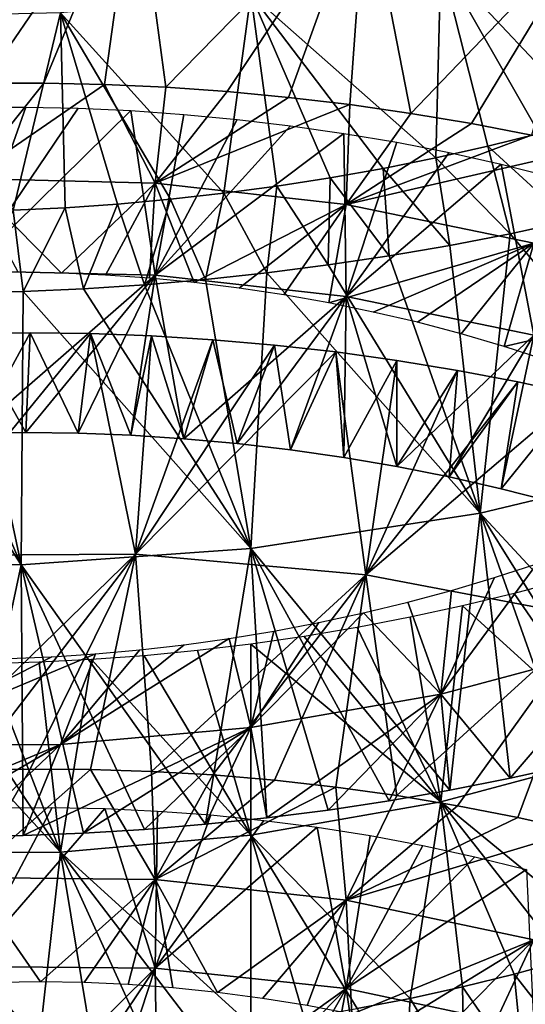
# Model space of a CAD drawing. Header units: millimetres. Extents: x -161 to 161, y -94 to 1149.
# Tile 805 of 1056: x 43.17 to 46.09, y 409.78 to 415.46. Entities that reach past the tile are written whole.
import ezdxf

# ---------------------------------------------------------------- set-up
doc = ezdxf.new("R2010")
doc.units = ezdxf.units.MM
doc.header["$LTSCALE"] = 81.481481
for name, color, linetype in [('68', 7, 'CONTINUOUS'), ('69', 7, 'CONTINUOUS'), ('70', 7, 'CONTINUOUS'), ('81', 7, 'CONTINUOUS')]:
    doc.layers.add(name, color=color, linetype=linetype)

msp = doc.modelspace()

# ---------------------------------------------------------------- linework, layer by layer
at = {"layer": '68', "color": 7, "linetype": 'CONTINUOUS', "true_color": 0xaaaaaa}
for points in [[(43.3061, 415.0978, -15.4978), (43.6565, 415.0896, -15.5607), (42.866, 414.5455, -14.2826), (43.3061, 415.0978, -15.4978)], [(42.9589, 415.0977, -15.4194), (43.3061, 415.0978, -15.4978), (42.866, 414.5455, -14.2826), (42.9589, 415.0977, -15.4194)], [(42.866, 414.5455, -14.2826), (43.6565, 415.0896, -15.5607), (43.9488, 414.5194, -14.533), (42.866, 414.5455, -14.2826)], [(43.6565, 415.0896, -15.5607), (44.0093, 415.0732, -15.608), (43.9488, 414.5194, -14.533), (43.6565, 415.0896, -15.5607)], [(44.0093, 415.0732, -15.608), (44.3635, 415.0483, -15.6395), (43.9488, 414.5194, -14.533), (44.0093, 415.0732, -15.608)], [(44.3635, 415.0483, -15.6395), (44.7182, 415.0149, -15.655), (43.9488, 414.5194, -14.533), (44.3635, 415.0483, -15.6395)], [(44.7182, 415.0149, -15.655), (45.0722, 414.9729, -15.6546), (43.9488, 414.5194, -14.533), (44.7182, 415.0149, -15.655)], [(43.9488, 414.5194, -14.533), (45.0722, 414.9729, -15.6546), (45.0513, 414.3955, -14.5994), (43.9488, 414.5194, -14.533)], [(45.0722, 414.9729, -15.6546), (45.4246, 414.9225, -15.6385), (45.0513, 414.3955, -14.5994), (45.0722, 414.9729, -15.6546)], [(45.4246, 414.9225, -15.6385), (45.7744, 414.8637, -15.6068), (45.0513, 414.3955, -14.5994), (45.4246, 414.9225, -15.6385)], [(45.7744, 414.8637, -15.6068), (46.121, 414.7965, -15.5597), (45.0513, 414.3955, -14.5994), (45.7744, 414.8637, -15.6068)], [(46.121, 414.7965, -15.5597), (46.4635, 414.7211, -15.4975), (45.0513, 414.3955, -14.5994), (46.121, 414.7965, -15.5597)], [(45.0513, 414.3955, -14.5994), (46.4635, 414.7211, -15.4975), (46.134, 414.1726, -14.4823), (45.0513, 414.3955, -14.5994)], [(42.866, 414.5455, -14.2826), (43.9488, 414.5194, -14.533), (43.4071, 414.0001, -13.3304), (42.866, 414.5455, -14.2826)], [(43.1567, 414.0053, -13.2498), (42.866, 414.5455, -14.2826), (43.4071, 414.0001, -13.3304), (43.1567, 414.0053, -13.2498)], [(43.4071, 414.0001, -13.3304), (43.9488, 414.5194, -14.533), (43.6605, 413.9883, -13.3983), (43.4071, 414.0001, -13.3304)], [(43.6605, 413.9883, -13.3983), (43.9488, 414.5194, -14.533), (43.9162, 413.97, -13.4536), (43.6605, 413.9883, -13.3983)], [(43.9162, 413.97, -13.4536), (43.9488, 414.5194, -14.533), (44.1737, 413.9449, -13.4962), (43.9162, 413.97, -13.4536)], [(43.9488, 414.5194, -14.533), (45.0513, 414.3955, -14.5994), (44.1737, 413.9449, -13.4962), (43.9488, 414.5194, -14.533)], [(44.1737, 413.9449, -13.4962), (45.0513, 414.3955, -14.5994), (44.4322, 413.9129, -13.526), (44.1737, 413.9449, -13.4962)], [(44.4322, 413.9129, -13.526), (45.0513, 414.3955, -14.5994), (44.6913, 413.874, -13.5428), (44.4322, 413.9129, -13.526)], [(44.6913, 413.874, -13.5428), (45.0513, 414.3955, -14.5994), (44.9499, 413.8282, -13.5468), (44.6913, 413.874, -13.5428)], [(45.0513, 414.3955, -14.5994), (46.134, 414.1726, -14.4823), (44.9499, 413.8282, -13.5468), (45.0513, 414.3955, -14.5994)], [(44.9499, 413.8282, -13.5468), (46.134, 414.1726, -14.4823), (45.2071, 413.7754, -13.538), (44.9499, 413.8282, -13.5468)], [(45.2071, 413.7754, -13.538), (46.134, 414.1726, -14.4823), (45.4622, 413.7158, -13.5165), (45.2071, 413.7754, -13.538)], [(45.4622, 413.7158, -13.5165), (46.134, 414.1726, -14.4823), (45.7142, 413.6494, -13.4826), (45.4622, 413.7158, -13.5165)], [(45.7142, 413.6494, -13.4826), (46.134, 414.1726, -14.4823), (45.9624, 413.5763, -13.4364), (45.7142, 413.6494, -13.4826)], [(46.134, 414.1726, -14.4823), (47.1576, 413.8535, -14.189), (45.9624, 413.5763, -13.4364), (46.134, 414.1726, -14.4823)], [(45.9624, 413.5763, -13.4364), (47.1576, 413.8535, -14.189), (46.206, 413.4965, -13.378), (45.9624, 413.5763, -13.4364)], [(46.6556, 411.8512, -3.3639), (45.5976, 411.5688, -3.1571), (46.1508, 412.3219, -4.3482), (46.6556, 411.8512, -3.3639)], [(46.1508, 412.3219, -4.3482), (45.5976, 411.5688, -3.1571), (45.907, 412.2417, -4.292), (46.1508, 412.3219, -4.3482)], [(45.907, 412.2417, -4.292), (45.5976, 411.5688, -3.1571), (45.6586, 412.1675, -4.2482), (45.907, 412.2417, -4.292)], [(45.6586, 412.1675, -4.2482), (45.5976, 411.5688, -3.1571), (45.4061, 412.0994, -4.217), (45.6586, 412.1675, -4.2482)], [(45.4061, 412.0994, -4.217), (45.5976, 411.5688, -3.1571), (45.1505, 412.0374, -4.1986), (45.4061, 412.0994, -4.217)], [(45.5976, 411.5688, -3.1571), (44.5, 411.3766, -3.1349), (45.1505, 412.0374, -4.1986), (45.5976, 411.5688, -3.1571)], [(45.1505, 412.0374, -4.1986), (44.5, 411.3766, -3.1349), (44.8927, 411.9817, -4.1932), (45.1505, 412.0374, -4.1986)], [(44.8927, 411.9817, -4.1932), (44.5, 411.3766, -3.1349), (44.6337, 411.9326, -4.2008), (44.8927, 411.9817, -4.1932)], [(44.6337, 411.9326, -4.2008), (44.5, 411.3766, -3.1349), (44.3746, 411.89, -4.2217), (44.6337, 411.9326, -4.2008)], [(44.5, 411.3766, -3.1349), (43.4024, 411.278, -3.3014), (44.3746, 411.89, -4.2217), (44.5, 411.3766, -3.1349)], [(44.3746, 411.89, -4.2217), (43.4024, 411.278, -3.3014), (44.1161, 411.854, -4.2557), (44.3746, 411.89, -4.2217)], [(44.1161, 411.854, -4.2557), (43.4024, 411.278, -3.3014), (43.8589, 411.8245, -4.3027), (44.1161, 411.854, -4.2557)], [(43.4024, 411.278, -3.3014), (42.3443, 411.2717, -3.6514), (43.6037, 411.8015, -4.3626), (43.4024, 411.278, -3.3014)], [(43.6037, 411.8015, -4.3626), (42.3443, 411.2717, -3.6514), (43.3509, 411.7848, -4.4353), (43.6037, 411.8015, -4.3626)], [(43.8589, 411.8245, -4.3027), (43.4024, 411.278, -3.3014), (43.6037, 411.8015, -4.3626), (43.8589, 411.8245, -4.3027)], [(46.6556, 411.8512, -3.3639), (45.9976, 411.0825, -2.1229), (45.5976, 411.5688, -3.1571), (46.6556, 411.8512, -3.3639)], [(46.341, 411.1589, -2.1792), (45.9976, 411.0825, -2.1229), (46.6556, 411.8512, -3.3639), (46.341, 411.1589, -2.1792)], [(43.3509, 411.7848, -4.4353), (42.3443, 411.2717, -3.6514), (43.1015, 411.7745, -4.5207), (43.3509, 411.7848, -4.4353)], [(45.5976, 411.5688, -3.1571), (44.5932, 410.854, -2.0553), (44.5, 411.3766, -3.1349), (45.5976, 411.5688, -3.1571)], [(44.9469, 410.8993, -2.0482), (44.5932, 410.854, -2.0553), (45.5976, 411.5688, -3.1571), (44.9469, 410.8993, -2.0482)], [(45.2995, 410.9526, -2.0572), (44.9469, 410.8993, -2.0482), (45.5976, 411.5688, -3.1571), (45.2995, 410.9526, -2.0572)], [(45.6501, 411.0137, -2.0822), (45.2995, 410.9526, -2.0572), (45.5976, 411.5688, -3.1571), (45.6501, 411.0137, -2.0822)], [(45.9976, 411.0825, -2.1229), (45.6501, 411.0137, -2.0822), (45.5976, 411.5688, -3.1571), (45.9976, 411.0825, -2.1229)], [(43.5347, 410.7661, -2.1733), (43.1854, 410.7527, -2.2445), (44.5, 411.3766, -3.1349), (43.5347, 410.7661, -2.1733)], [(44.5, 411.3766, -3.1349), (43.1854, 410.7527, -2.2445), (43.4024, 411.278, -3.3014), (44.5, 411.3766, -3.1349)], [(43.8862, 410.7874, -2.118), (43.5347, 410.7661, -2.1733), (44.5, 411.3766, -3.1349), (43.8862, 410.7874, -2.118)], [(44.2393, 410.8167, -2.0786), (43.8862, 410.7874, -2.118), (44.5, 411.3766, -3.1349), (44.2393, 410.8167, -2.0786)], [(44.5932, 410.854, -2.0553), (44.2393, 410.8167, -2.0786), (44.5, 411.3766, -3.1349), (44.5932, 410.854, -2.0553)], [(42.4974, 410.7495, -2.4337), (42.1604, 410.7595, -2.5515), (43.4024, 411.278, -3.3014), (42.4974, 410.7495, -2.4337)], [(43.4024, 411.278, -3.3014), (42.1604, 410.7595, -2.5515), (42.3443, 411.2717, -3.6514), (43.4024, 411.278, -3.3014)], [(42.8394, 410.7472, -2.3314), (42.4974, 410.7495, -2.4337), (43.4024, 411.278, -3.3014), (42.8394, 410.7472, -2.3314)], [(43.1854, 410.7527, -2.2445), (42.8394, 410.7472, -2.3314), (43.4024, 411.278, -3.3014), (43.1854, 410.7527, -2.2445)], [(43.2256, 411.1358, -17.7557), (43.5754, 411.1338, -17.8225), (42.866, 410.5091, -16.5941), (43.2256, 411.1358, -17.7557)], [(42.879, 411.1288, -17.674), (43.2256, 411.1358, -17.7557), (42.866, 410.5091, -16.5941), (42.879, 411.1288, -17.674)], [(42.866, 410.5091, -16.5941), (43.5754, 411.1338, -17.8225), (43.9487, 410.4987, -16.8457), (42.866, 410.5091, -16.5941)], [(43.5754, 411.1338, -17.8225), (43.9278, 411.1225, -17.8742), (43.9487, 410.4987, -16.8457), (43.5754, 411.1338, -17.8225)], [(43.9278, 411.1225, -17.8742), (44.2818, 411.1018, -17.9107), (43.9487, 410.4987, -16.8457), (43.9278, 411.1225, -17.8742)], [(44.2818, 411.1018, -17.9107), (44.6365, 411.0716, -17.9319), (43.9487, 410.4987, -16.8457), (44.2818, 411.1018, -17.9107)], [(44.6365, 411.0716, -17.9319), (44.9907, 411.0319, -17.9376), (43.9487, 410.4987, -16.8457), (44.6365, 411.0716, -17.9319)], [(43.9487, 410.4987, -16.8457), (44.9907, 411.0319, -17.9376), (45.0512, 410.3792, -16.9197), (43.9487, 410.4987, -16.8457)], [(44.9907, 411.0319, -17.9376), (45.3435, 410.9827, -17.9281), (45.0512, 410.3792, -16.9197), (44.9907, 411.0319, -17.9376)], [(45.3435, 410.9827, -17.9281), (45.6939, 410.9242, -17.9036), (45.0512, 410.3792, -16.9197), (45.3435, 410.9827, -17.9281)], [(45.6939, 410.9242, -17.9036), (46.0411, 410.8564, -17.8643), (45.0512, 410.3792, -16.9197), (45.6939, 410.9242, -17.9036)], [(46.0411, 410.8564, -17.8643), (46.3843, 410.7794, -17.8103), (45.0512, 410.3792, -16.9197), (46.0411, 410.8564, -17.8643)], [(45.0512, 410.3792, -16.9197), (46.3843, 410.7794, -17.8103), (46.134, 410.1494, -16.8167), (45.0512, 410.3792, -16.9197)], [(42.866, 410.5091, -16.5941), (43.9487, 410.4987, -16.8457), (43.2858, 409.9063, -15.6404), (42.866, 410.5091, -16.5941)], [(43.0376, 409.9029, -15.554), (42.866, 410.5091, -16.5941), (43.2858, 409.9063, -15.6404), (43.0376, 409.9029, -15.554)], [(43.2858, 409.9063, -15.6404), (43.9487, 410.4987, -16.8457), (43.5378, 409.9023, -15.7148), (43.2858, 409.9063, -15.6404)], [(43.5378, 409.9023, -15.7148), (43.9487, 410.4987, -16.8457), (43.7929, 409.891, -15.7771), (43.5378, 409.9023, -15.7148)], [(43.7929, 409.891, -15.7771), (43.9487, 410.4987, -16.8457), (44.0501, 409.8722, -15.8272), (43.7929, 409.891, -15.7771)], [(43.9487, 410.4987, -16.8457), (45.0512, 410.3792, -16.9197), (44.3087, 409.8458, -15.8649), (43.9487, 410.4987, -16.8457)], [(44.0501, 409.8722, -15.8272), (43.9487, 410.4987, -16.8457), (44.3087, 409.8458, -15.8649), (44.0501, 409.8722, -15.8272)], [(44.3087, 409.8458, -15.8649), (45.0512, 410.3792, -16.9197), (44.5678, 409.8117, -15.8901), (44.3087, 409.8458, -15.8649)], [(44.5678, 409.8117, -15.8901), (45.0512, 410.3792, -16.9197), (44.8263, 409.7699, -15.9029), (44.5678, 409.8117, -15.8901)], [(44.8263, 409.7699, -15.9029), (45.0512, 410.3792, -16.9197), (45.0838, 409.7205, -15.9032), (44.8263, 409.7699, -15.9029)], [(45.0512, 410.3792, -16.9197), (46.134, 410.1494, -16.8167), (45.0838, 409.7205, -15.9032), (45.0512, 410.3792, -16.9197)], [(45.0838, 409.7205, -15.9032), (46.134, 410.1494, -16.8167), (45.3395, 409.6634, -15.8914), (45.0838, 409.7205, -15.9032)], [(45.3395, 409.6634, -15.8914), (46.134, 410.1494, -16.8167), (45.5929, 409.5988, -15.8676), (45.3395, 409.6634, -15.8914)], [(45.5929, 409.5988, -15.8676), (46.134, 410.1494, -16.8167), (45.8433, 409.5264, -15.8317), (45.5929, 409.5988, -15.8676)], [(46.134, 410.1494, -16.8167), (47.1576, 409.8126, -16.544), (45.8433, 409.5264, -15.8317), (46.134, 410.1494, -16.8167)], [(45.8433, 409.5264, -15.8317), (47.1576, 409.8126, -16.544), (46.0898, 409.4465, -15.7839), (45.8433, 409.5264, -15.8317)]]:
    msp.add_3dface(points, dxfattribs=at)
at = {"layer": '69', "color": 7, "linetype": 'CONTINUOUS', "true_color": 0xaaaaaa}
for points in [[(46.166, 414.8072, -1.7943), (45.8689, 414.7333, -1.7391), (46.341, 414.3016, -0.7082), (46.166, 414.8072, -1.7943)], [(45.8689, 414.7333, -1.7391), (45.5681, 414.6657, -1.6984), (45.9976, 414.2275, -0.6489), (45.8689, 414.7333, -1.7391)], [(46.341, 414.3016, -0.7082), (45.8689, 414.7333, -1.7391), (45.9976, 414.2275, -0.6489), (46.341, 414.3016, -0.7082)], [(45.5681, 414.6657, -1.6984), (45.2643, 414.6046, -1.6723), (45.6501, 414.1604, -0.6055), (45.5681, 414.6657, -1.6984)], [(45.9976, 414.2275, -0.6489), (45.5681, 414.6657, -1.6984), (45.6501, 414.1604, -0.6055), (45.9976, 414.2275, -0.6489)], [(45.2643, 414.6046, -1.6723), (44.9584, 414.55, -1.661), (45.2995, 414.1003, -0.5781), (45.2643, 414.6046, -1.6723)], [(45.6501, 414.1604, -0.6055), (45.2643, 414.6046, -1.6723), (45.2995, 414.1003, -0.5781), (45.6501, 414.1604, -0.6055)], [(44.9584, 414.55, -1.661), (44.6514, 414.502, -1.6646), (44.9469, 414.0474, -0.567), (44.9584, 414.55, -1.661)], [(45.2995, 414.1003, -0.5781), (44.9584, 414.55, -1.661), (44.9469, 414.0474, -0.567), (45.2995, 414.1003, -0.5781)], [(44.6514, 414.502, -1.6646), (44.3439, 414.4608, -1.6832), (44.5932, 414.0019, -0.5722), (44.6514, 414.502, -1.6646)], [(44.9469, 414.0474, -0.567), (44.6514, 414.502, -1.6646), (44.5932, 414.0019, -0.5722), (44.9469, 414.0474, -0.567)], [(44.037, 414.4262, -1.7167), (43.7314, 414.3984, -1.7652), (43.8862, 413.9328, -0.6322), (44.037, 414.4262, -1.7167)], [(44.2393, 413.9637, -0.594), (44.037, 414.4262, -1.7167), (43.8862, 413.9328, -0.6322), (44.2393, 413.9637, -0.594)], [(44.3439, 414.4608, -1.6832), (44.037, 414.4262, -1.7167), (44.2393, 413.9637, -0.594), (44.3439, 414.4608, -1.6832)], [(44.5932, 414.0019, -0.5722), (44.3439, 414.4608, -1.6832), (44.2393, 413.9637, -0.594), (44.5932, 414.0019, -0.5722)], [(43.1854, 413.8931, -0.7572), (43.1276, 414.3626, -1.9058), (42.8394, 413.8841, -0.8438), (43.1854, 413.8931, -0.7572)], [(43.4279, 414.3772, -1.8282), (43.1276, 414.3626, -1.9058), (43.1854, 413.8931, -0.7572), (43.4279, 414.3772, -1.8282)], [(43.5347, 413.9093, -0.6867), (43.4279, 414.3772, -1.8282), (43.1854, 413.8931, -0.7572), (43.5347, 413.9093, -0.6867)], [(43.7314, 414.3984, -1.7652), (43.4279, 414.3772, -1.8282), (43.5347, 413.9093, -0.6867), (43.7314, 414.3984, -1.7652)], [(43.8862, 413.9328, -0.6322), (43.7314, 414.3984, -1.7652), (43.5347, 413.9093, -0.6867), (43.8862, 413.9328, -0.6322)], [(42.879, 413.6518, -16.1894), (43.2016, 413.0801, -15.1837), (43.2256, 413.6556, -16.2713), (42.879, 413.6518, -16.1894)], [(42.9039, 413.0768, -15.0977), (43.2016, 413.0801, -15.1837), (42.879, 413.6518, -16.1894), (42.9039, 413.0768, -15.0977)], [(43.2016, 413.0801, -15.1837), (43.5029, 413.0758, -15.256), (43.2256, 413.6556, -16.2713), (43.2016, 413.0801, -15.1837)], [(43.2256, 413.6556, -16.2713), (43.5029, 413.0758, -15.256), (43.5754, 413.6509, -16.338), (43.2256, 413.6556, -16.2713)], [(43.5029, 413.0758, -15.256), (43.8072, 413.0637, -15.3143), (43.5754, 413.6509, -16.338), (43.5029, 413.0758, -15.256)], [(43.5754, 413.6509, -16.338), (43.8072, 413.0637, -15.3143), (43.9278, 413.6375, -16.3892), (43.5754, 413.6509, -16.338)], [(43.8072, 413.0637, -15.3143), (44.1136, 413.0437, -15.3586), (43.9278, 413.6375, -16.3892), (43.8072, 413.0637, -15.3143)], [(43.9278, 413.6375, -16.3892), (44.1136, 413.0437, -15.3586), (44.2818, 413.6154, -16.4249), (43.9278, 413.6375, -16.3892)], [(44.1136, 413.0437, -15.3586), (44.4214, 413.0156, -15.3888), (44.2818, 413.6154, -16.4249), (44.1136, 413.0437, -15.3586)], [(44.2818, 413.6154, -16.4249), (44.4214, 413.0156, -15.3888), (44.6365, 413.5844, -16.4448), (44.2818, 413.6154, -16.4249)], [(44.4214, 413.0156, -15.3888), (44.7296, 412.9795, -15.4045), (44.6365, 413.5844, -16.4448), (44.4214, 413.0156, -15.3888)], [(44.6365, 413.5844, -16.4448), (44.7296, 412.9795, -15.4045), (44.9907, 413.5445, -16.4489), (44.6365, 413.5844, -16.4448)], [(44.7296, 412.9795, -15.4045), (45.0371, 412.9352, -15.406), (44.9907, 413.5445, -16.4489), (44.7296, 412.9795, -15.4045)], [(44.9907, 413.5445, -16.4489), (45.0371, 412.9352, -15.406), (45.3435, 413.4957, -16.4375), (44.9907, 413.5445, -16.4489)], [(45.0371, 412.9352, -15.406), (45.343, 412.883, -15.3933), (45.3435, 413.4957, -16.4375), (45.0371, 412.9352, -15.406)], [(45.3435, 413.4957, -16.4375), (45.343, 412.883, -15.3933), (45.6939, 413.4383, -16.4107), (45.3435, 413.4957, -16.4375)], [(45.343, 412.883, -15.3933), (45.6462, 412.8228, -15.3667), (45.6939, 413.4383, -16.4107), (45.343, 412.883, -15.3933)], [(45.6939, 413.4383, -16.4107), (45.6462, 412.8228, -15.3667), (46.0411, 413.3721, -16.3687), (45.6939, 413.4383, -16.4107)], [(45.6462, 412.8228, -15.3667), (45.9462, 412.7547, -15.3263), (46.0411, 413.3721, -16.3687), (45.6462, 412.8228, -15.3667)], [(46.0411, 413.3721, -16.3687), (45.9462, 412.7547, -15.3263), (46.3843, 413.2973, -16.3116), (46.0411, 413.3721, -16.3687)], [(45.9462, 412.7547, -15.3263), (46.242, 412.6788, -15.2723), (46.3843, 413.2973, -16.3116), (45.9462, 412.7547, -15.3263)], [(46.3148, 410.0321, -4.1448), (46.0204, 409.9514, -4.0873), (46.4236, 409.4378, -3.077), (46.3148, 410.0321, -4.1448)], [(46.0204, 409.9514, -4.0873), (45.7219, 409.8778, -4.0438), (46.0806, 409.3581, -3.0186), (46.0204, 409.9514, -4.0873)], [(46.4236, 409.4378, -3.077), (46.0204, 409.9514, -4.0873), (46.0806, 409.3581, -3.0186), (46.4236, 409.4378, -3.077)], [(45.7219, 409.8778, -4.0438), (45.4199, 409.8115, -4.0144), (45.7335, 409.2864, -2.9757), (45.7219, 409.8778, -4.0438)], [(46.0806, 409.3581, -3.0186), (45.7219, 409.8778, -4.0438), (45.7335, 409.2864, -2.9757), (46.0806, 409.3581, -3.0186)], [(45.4199, 409.8115, -4.0144), (45.115, 409.7525, -3.9992), (45.3833, 409.2228, -2.9484), (45.4199, 409.8115, -4.0144)], [(45.7335, 409.2864, -2.9757), (45.4199, 409.8115, -4.0144), (45.3833, 409.2228, -2.9484), (45.7335, 409.2864, -2.9757)]]:
    msp.add_3dface(points, dxfattribs=at)
at = {"layer": '70', "color": 7, "linetype": 'CONTINUOUS', "true_color": 0xaaaaaa}
for points in [[(42.6157, 415.0895, -15.3257), (42.5279, 416.387, -14.6238), (43.8347, 416.3774, -14.9111), (42.6157, 415.0895, -15.3257)], [(42.9589, 415.0977, -15.4194), (42.6157, 415.0895, -15.3257), (43.8347, 416.3774, -14.9111), (42.9589, 415.0977, -15.4194)], [(43.3061, 415.0978, -15.4978), (42.9589, 415.0977, -15.4194), (43.8347, 416.3774, -14.9111), (43.3061, 415.0978, -15.4978)], [(43.6565, 415.0896, -15.5607), (43.3061, 415.0978, -15.4978), (43.8347, 416.3774, -14.9111), (43.6565, 415.0896, -15.5607)], [(44.0093, 415.0732, -15.608), (43.6565, 415.0896, -15.5607), (43.8347, 416.3774, -14.9111), (44.0093, 415.0732, -15.608)], [(44.0093, 415.0732, -15.608), (43.8347, 416.3774, -14.9111), (45.1653, 416.2542, -14.974), (44.0093, 415.0732, -15.608)], [(44.3635, 415.0483, -15.6395), (44.0093, 415.0732, -15.608), (45.1653, 416.2542, -14.974), (44.3635, 415.0483, -15.6395)], [(44.7182, 415.0149, -15.655), (44.3635, 415.0483, -15.6395), (45.1653, 416.2542, -14.974), (44.7182, 415.0149, -15.655)], [(45.0722, 414.9729, -15.6546), (44.7182, 415.0149, -15.655), (45.1653, 416.2542, -14.974), (45.0722, 414.9729, -15.6546)], [(45.4246, 414.9225, -15.6385), (45.0722, 414.9729, -15.6546), (45.1653, 416.2542, -14.974), (45.4246, 414.9225, -15.6385)], [(45.4246, 414.9225, -15.6385), (45.1653, 416.2542, -14.974), (46.4721, 416.016, -14.813), (45.4246, 414.9225, -15.6385)], [(45.7744, 414.8637, -15.6068), (45.4246, 414.9225, -15.6385), (46.4721, 416.016, -14.813), (45.7744, 414.8637, -15.6068)], [(46.121, 414.7965, -15.5597), (45.7744, 414.8637, -15.6068), (46.4721, 416.016, -14.813), (46.121, 414.7965, -15.5597)], [(46.341, 414.3016, -0.7082), (45.9976, 414.2275, -0.6489), (47.1016, 412.9202, -1.6168), (46.341, 414.3016, -0.7082)], [(45.9976, 414.2275, -0.6489), (45.6501, 414.1604, -0.6055), (45.8246, 412.6128, -1.3472), (45.9976, 414.2275, -0.6489)], [(47.1016, 412.9202, -1.6168), (45.9976, 414.2275, -0.6489), (45.8246, 412.6128, -1.3472), (47.1016, 412.9202, -1.6168)], [(45.6501, 414.1604, -0.6055), (45.2995, 414.1003, -0.5781), (45.8246, 412.6128, -1.3472), (45.6501, 414.1604, -0.6055)], [(45.2995, 414.1003, -0.5781), (44.9469, 414.0474, -0.567), (45.8246, 412.6128, -1.3472), (45.2995, 414.1003, -0.5781)], [(44.9469, 414.0474, -0.567), (44.5932, 414.0019, -0.5722), (45.8246, 412.6128, -1.3472), (44.9469, 414.0474, -0.567)], [(44.2393, 413.9637, -0.594), (43.8862, 413.9328, -0.6322), (44.5, 412.4098, -1.3024), (44.2393, 413.9637, -0.594)], [(44.5932, 414.0019, -0.5722), (44.2393, 413.9637, -0.594), (44.5, 412.4098, -1.3024), (44.5932, 414.0019, -0.5722)], [(45.8246, 412.6128, -1.3472), (44.5932, 414.0019, -0.5722), (44.5, 412.4098, -1.3024), (45.8246, 412.6128, -1.3472)], [(43.5347, 413.9093, -0.6867), (43.1854, 413.8931, -0.7572), (44.5, 412.4098, -1.3024), (43.5347, 413.9093, -0.6867)], [(43.8862, 413.9328, -0.6322), (43.5347, 413.9093, -0.6867), (44.5, 412.4098, -1.3024), (43.8862, 413.9328, -0.6322)], [(43.1753, 412.3152, -1.4875), (42.1604, 413.8876, -1.0642), (41.8983, 412.3275, -1.8962), (43.1753, 412.3152, -1.4875)], [(42.4974, 413.8823, -0.9462), (42.1604, 413.8876, -1.0642), (43.1753, 412.3152, -1.4875), (42.4974, 413.8823, -0.9462)], [(42.8394, 413.8841, -0.8438), (42.4974, 413.8823, -0.9462), (43.1753, 412.3152, -1.4875), (42.8394, 413.8841, -0.8438)], [(43.1854, 413.8931, -0.7572), (42.8394, 413.8841, -0.8438), (43.1753, 412.3152, -1.4875), (43.1854, 413.8931, -0.7572)], [(44.5, 412.4098, -1.3024), (43.1854, 413.8931, -0.7572), (43.1753, 412.3152, -1.4875), (44.5, 412.4098, -1.3024)], [(42.879, 413.6518, -16.1894), (43.2256, 413.6556, -16.2713), (42.5279, 412.3683, -16.8197), (42.879, 413.6518, -16.1894)], [(43.2256, 413.6556, -16.2713), (43.5754, 413.6509, -16.338), (42.5279, 412.3683, -16.8197), (43.2256, 413.6556, -16.2713)], [(42.5279, 412.3683, -16.8197), (43.5754, 413.6509, -16.338), (43.8347, 412.3767, -17.107), (42.5279, 412.3683, -16.8197)], [(43.5754, 413.6509, -16.338), (43.9278, 413.6375, -16.3892), (43.8347, 412.3767, -17.107), (43.5754, 413.6509, -16.338)], [(43.9278, 413.6375, -16.3892), (44.2818, 413.6154, -16.4249), (43.8347, 412.3767, -17.107), (43.9278, 413.6375, -16.3892)], [(44.2818, 413.6154, -16.4249), (44.6365, 413.5844, -16.4448), (43.8347, 412.3767, -17.107), (44.2818, 413.6154, -16.4249)], [(44.6365, 413.5844, -16.4448), (44.9907, 413.5445, -16.4489), (43.8347, 412.3767, -17.107), (44.6365, 413.5844, -16.4448)], [(43.8347, 412.3767, -17.107), (44.9907, 413.5445, -16.4489), (45.1653, 412.2577, -17.1775), (43.8347, 412.3767, -17.107)], [(44.9907, 413.5445, -16.4489), (45.3435, 413.4957, -16.4375), (45.1653, 412.2577, -17.1775), (44.9907, 413.5445, -16.4489)], [(45.3435, 413.4957, -16.4375), (45.6939, 413.4383, -16.4107), (45.1653, 412.2577, -17.1775), (45.3435, 413.4957, -16.4375)], [(45.6939, 413.4383, -16.4107), (46.0411, 413.3721, -16.3687), (45.1653, 412.2577, -17.1775), (45.6939, 413.4383, -16.4107)], [(46.0411, 413.3721, -16.3687), (46.3843, 413.2973, -16.3116), (45.1653, 412.2577, -17.1775), (46.0411, 413.3721, -16.3687)], [(45.1653, 412.2577, -17.1775), (46.3843, 413.2973, -16.3116), (46.4721, 412.0099, -17.0317), (45.1653, 412.2577, -17.1775)], [(47.0125, 411.334, -2.3379), (47.1016, 412.9202, -1.6168), (45.8246, 412.6128, -1.3472), (47.0125, 411.334, -2.3379)], [(45.6501, 411.0137, -2.0822), (45.8246, 412.6128, -1.3472), (44.5, 412.4098, -1.3024), (45.6501, 411.0137, -2.0822)], [(45.6501, 411.0137, -2.0822), (45.9976, 411.0825, -2.1229), (45.8246, 412.6128, -1.3472), (45.6501, 411.0137, -2.0822)], [(45.9976, 411.0825, -2.1229), (46.341, 411.1589, -2.1792), (45.8246, 412.6128, -1.3472), (45.9976, 411.0825, -2.1229)], [(46.341, 411.1589, -2.1792), (46.6796, 411.2428, -2.2509), (45.8246, 412.6128, -1.3472), (46.341, 411.1589, -2.1792)], [(46.6796, 411.2428, -2.2509), (47.0125, 411.334, -2.3379), (45.8246, 412.6128, -1.3472), (46.6796, 411.2428, -2.2509)], [(42.5365, 411.1127, -17.5775), (42.5279, 412.3683, -16.8197), (43.8347, 412.3767, -17.107), (42.5365, 411.1127, -17.5775)], [(42.879, 411.1288, -17.674), (42.5365, 411.1127, -17.5775), (43.8347, 412.3767, -17.107), (42.879, 411.1288, -17.674)], [(43.2256, 411.1358, -17.7557), (42.879, 411.1288, -17.674), (43.8347, 412.3767, -17.107), (43.2256, 411.1358, -17.7557)], [(44.2393, 410.8167, -2.0786), (44.5, 412.4098, -1.3024), (43.1753, 412.3152, -1.4875), (44.2393, 410.8167, -2.0786)], [(43.5754, 411.1338, -17.8225), (43.2256, 411.1358, -17.7557), (43.8347, 412.3767, -17.107), (43.5754, 411.1338, -17.8225)], [(43.9278, 411.1225, -17.8742), (43.5754, 411.1338, -17.8225), (43.8347, 412.3767, -17.107), (43.9278, 411.1225, -17.8742)], [(43.9278, 411.1225, -17.8742), (43.8347, 412.3767, -17.107), (45.1653, 412.2577, -17.1775), (43.9278, 411.1225, -17.8742)], [(44.2393, 410.8167, -2.0786), (44.5932, 410.854, -2.0553), (44.5, 412.4098, -1.3024), (44.2393, 410.8167, -2.0786)], [(44.5932, 410.854, -2.0553), (44.9469, 410.8993, -2.0482), (44.5, 412.4098, -1.3024), (44.5932, 410.854, -2.0553)], [(44.9469, 410.8993, -2.0482), (45.2995, 410.9526, -2.0572), (44.5, 412.4098, -1.3024), (44.9469, 410.8993, -2.0482)], [(45.2995, 410.9526, -2.0572), (45.6501, 411.0137, -2.0822), (44.5, 412.4098, -1.3024), (45.2995, 410.9526, -2.0572)], [(42.8394, 410.7472, -2.3314), (43.1753, 412.3152, -1.4875), (41.8983, 412.3275, -1.8962), (42.8394, 410.7472, -2.3314)], [(42.8394, 410.7472, -2.3314), (43.1854, 410.7527, -2.2445), (43.1753, 412.3152, -1.4875), (42.8394, 410.7472, -2.3314)], [(43.1854, 410.7527, -2.2445), (43.5347, 410.7661, -2.1733), (43.1753, 412.3152, -1.4875), (43.1854, 410.7527, -2.2445)], [(43.5347, 410.7661, -2.1733), (43.8862, 410.7874, -2.118), (43.1753, 412.3152, -1.4875), (43.5347, 410.7661, -2.1733)], [(43.8862, 410.7874, -2.118), (44.2393, 410.8167, -2.0786), (43.1753, 412.3152, -1.4875), (43.8862, 410.7874, -2.118)], [(44.2818, 411.1018, -17.9107), (43.9278, 411.1225, -17.8742), (45.1653, 412.2577, -17.1775), (44.2818, 411.1018, -17.9107)], [(44.6365, 411.0716, -17.9319), (44.2818, 411.1018, -17.9107), (45.1653, 412.2577, -17.1775), (44.6365, 411.0716, -17.9319)], [(44.9907, 411.0319, -17.9376), (44.6365, 411.0716, -17.9319), (45.1653, 412.2577, -17.1775), (44.9907, 411.0319, -17.9376)], [(45.3435, 410.9827, -17.9281), (44.9907, 411.0319, -17.9376), (45.1653, 412.2577, -17.1775), (45.3435, 410.9827, -17.9281)], [(45.3435, 410.9827, -17.9281), (45.1653, 412.2577, -17.1775), (46.4721, 412.0099, -17.0317), (45.3435, 410.9827, -17.9281)], [(45.6939, 410.9242, -17.9036), (45.3435, 410.9827, -17.9281), (46.4721, 412.0099, -17.0317), (45.6939, 410.9242, -17.9036)], [(46.0411, 410.8564, -17.8643), (45.6939, 410.9242, -17.9036), (46.4721, 412.0099, -17.0317), (46.0411, 410.8564, -17.8643)], [(46.3843, 410.7794, -17.8103), (46.0411, 410.8564, -17.8643), (46.4721, 412.0099, -17.0317), (46.3843, 410.7794, -17.8103)]]:
    msp.add_3dface(points, dxfattribs=at)
at = {"layer": '81', "color": 7, "linetype": 'CONTINUOUS', "true_color": 0xaaaaaa}
for points in [[(46.4584, 414.8874, -1.8638), (46.6556, 416.0719, -1.4311), (45.5976, 415.8011, -1.2092), (46.4584, 414.8874, -1.8638)], [(45.5681, 414.6657, -1.6984), (45.5976, 415.8011, -1.2092), (44.5, 415.6104, -1.1766), (45.5681, 414.6657, -1.6984)], [(45.5681, 414.6657, -1.6984), (45.8689, 414.7333, -1.7391), (45.5976, 415.8011, -1.2092), (45.5681, 414.6657, -1.6984)], [(45.8689, 414.7333, -1.7391), (46.166, 414.8072, -1.7943), (45.5976, 415.8011, -1.2092), (45.8689, 414.7333, -1.7391)], [(46.166, 414.8072, -1.7943), (46.4584, 414.8874, -1.8638), (45.5976, 415.8011, -1.2092), (46.166, 414.8072, -1.7943)], [(44.3439, 414.4608, -1.6832), (44.5, 415.6104, -1.1766), (43.4024, 415.5029, -1.3374), (44.3439, 414.4608, -1.6832)], [(44.3439, 414.4608, -1.6832), (44.6514, 414.502, -1.6646), (44.5, 415.6104, -1.1766), (44.3439, 414.4608, -1.6832)], [(44.6514, 414.502, -1.6646), (44.9584, 414.55, -1.661), (44.5, 415.6104, -1.1766), (44.6514, 414.502, -1.6646)], [(44.9584, 414.55, -1.661), (45.2643, 414.6046, -1.6723), (44.5, 415.6104, -1.1766), (44.9584, 414.55, -1.661)], [(45.2643, 414.6046, -1.6723), (45.5681, 414.6657, -1.6984), (44.5, 415.6104, -1.1766), (45.2643, 414.6046, -1.6723)], [(43.1276, 414.3626, -1.9058), (43.4024, 415.5029, -1.3374), (42.3443, 415.4776, -1.6866), (43.1276, 414.3626, -1.9058)], [(43.1276, 414.3626, -1.9058), (43.4279, 414.3772, -1.8282), (43.4024, 415.5029, -1.3374), (43.1276, 414.3626, -1.9058)], [(43.4279, 414.3772, -1.8282), (43.7314, 414.3984, -1.7652), (43.4024, 415.5029, -1.3374), (43.4279, 414.3772, -1.8282)], [(43.7314, 414.3984, -1.7652), (44.037, 414.4262, -1.7167), (43.4024, 415.5029, -1.3374), (43.7314, 414.3984, -1.7652)], [(44.037, 414.4262, -1.7167), (44.3439, 414.4608, -1.6832), (43.4024, 415.5029, -1.3374), (44.037, 414.4262, -1.7167)], [(43.2016, 414.9584, -14.1636), (43.5029, 414.952, -14.2357), (42.866, 414.0127, -14.5688), (43.2016, 414.9584, -14.1636)], [(42.9039, 414.9575, -14.0775), (43.2016, 414.9584, -14.1636), (42.866, 414.0127, -14.5688), (42.9039, 414.9575, -14.0775)], [(43.5029, 414.952, -14.2357), (43.8072, 414.9382, -14.2936), (42.866, 414.0127, -14.5688), (43.5029, 414.952, -14.2357)], [(42.866, 414.0127, -14.5688), (43.8072, 414.9382, -14.2936), (43.9487, 413.9887, -14.8194), (42.866, 414.0127, -14.5688)], [(43.8072, 414.9382, -14.2936), (44.1136, 414.9169, -14.3374), (43.9487, 413.9887, -14.8194), (43.8072, 414.9382, -14.2936)], [(44.1136, 414.9169, -14.3374), (44.4214, 414.888, -14.3667), (43.9487, 413.9887, -14.8194), (44.1136, 414.9169, -14.3374)], [(44.4214, 414.888, -14.3667), (44.7296, 414.8514, -14.3814), (43.9487, 413.9887, -14.8194), (44.4214, 414.888, -14.3667)], [(44.7296, 414.8514, -14.3814), (45.0371, 414.8072, -14.3816), (43.9487, 413.9887, -14.8194), (44.7296, 414.8514, -14.3814)], [(43.9487, 413.9887, -14.8194), (45.0371, 414.8072, -14.3816), (45.0512, 413.8653, -14.8868), (43.9487, 413.9887, -14.8194)], [(45.0371, 414.8072, -14.3816), (45.343, 414.7553, -14.3674), (45.0512, 413.8653, -14.8868), (45.0371, 414.8072, -14.3816)], [(45.343, 414.7553, -14.3674), (45.6462, 414.6959, -14.3391), (45.0512, 413.8653, -14.8868), (45.343, 414.7553, -14.3674)], [(45.6462, 414.6959, -14.3391), (45.9462, 414.629, -14.2967), (45.0512, 413.8653, -14.8868), (45.6462, 414.6959, -14.3391)], [(45.0512, 413.8653, -14.8868), (45.9462, 414.629, -14.2967), (46.134, 413.6415, -14.7715), (45.0512, 413.8653, -14.8868)], [(45.9462, 414.629, -14.2967), (46.242, 414.5547, -14.2405), (46.134, 413.6415, -14.7715), (45.9462, 414.629, -14.2967)], [(42.9039, 413.0768, -15.0977), (42.866, 414.0127, -14.5688), (43.9487, 413.9887, -14.8194), (42.9039, 413.0768, -15.0977)], [(43.2016, 413.0801, -15.1837), (42.9039, 413.0768, -15.0977), (43.9487, 413.9887, -14.8194), (43.2016, 413.0801, -15.1837)], [(43.5029, 413.0758, -15.256), (43.2016, 413.0801, -15.1837), (43.9487, 413.9887, -14.8194), (43.5029, 413.0758, -15.256)], [(43.8072, 413.0637, -15.3143), (43.5029, 413.0758, -15.256), (43.9487, 413.9887, -14.8194), (43.8072, 413.0637, -15.3143)], [(44.1136, 413.0437, -15.3586), (43.8072, 413.0637, -15.3143), (43.9487, 413.9887, -14.8194), (44.1136, 413.0437, -15.3586)], [(44.1136, 413.0437, -15.3586), (43.9487, 413.9887, -14.8194), (45.0512, 413.8653, -14.8868), (44.1136, 413.0437, -15.3586)], [(44.4214, 413.0156, -15.3888), (44.1136, 413.0437, -15.3586), (45.0512, 413.8653, -14.8868), (44.4214, 413.0156, -15.3888)], [(44.7296, 412.9795, -15.4045), (44.4214, 413.0156, -15.3888), (45.0512, 413.8653, -14.8868), (44.7296, 412.9795, -15.4045)], [(45.0371, 412.9352, -15.406), (44.7296, 412.9795, -15.4045), (45.0512, 413.8653, -14.8868), (45.0371, 412.9352, -15.406)], [(45.343, 412.883, -15.3933), (45.0371, 412.9352, -15.406), (45.0512, 413.8653, -14.8868), (45.343, 412.883, -15.3933)], [(45.343, 412.883, -15.3933), (45.0512, 413.8653, -14.8868), (46.134, 413.6415, -14.7715), (45.343, 412.883, -15.3933)], [(45.6462, 412.8228, -15.3667), (45.343, 412.883, -15.3933), (46.134, 413.6415, -14.7715), (45.6462, 412.8228, -15.3667)], [(45.9462, 412.7547, -15.3263), (45.6462, 412.8228, -15.3667), (46.134, 413.6415, -14.7715), (45.9462, 412.7547, -15.3263)], [(46.242, 412.6788, -15.2723), (45.9462, 412.7547, -15.3263), (46.134, 413.6415, -14.7715), (46.242, 412.6788, -15.2723)], [(46.3148, 412.229, -3.0416), (46.0204, 412.1499, -2.9818), (46.6556, 411.2298, -3.6724), (46.3148, 412.229, -3.0416)], [(46.0204, 412.1499, -2.9818), (45.7219, 412.0776, -2.9362), (46.6556, 411.2298, -3.6724), (46.0204, 412.1499, -2.9818)], [(45.7219, 412.0776, -2.9362), (45.4199, 412.0122, -2.9049), (45.5976, 410.9457, -3.4679), (45.7219, 412.0776, -2.9362)], [(46.6556, 411.2298, -3.6724), (45.7219, 412.0776, -2.9362), (45.5976, 410.9457, -3.4679), (46.6556, 411.2298, -3.6724)], [(45.4199, 412.0122, -2.9049), (45.115, 411.9537, -2.888), (45.5976, 410.9457, -3.4679), (45.4199, 412.0122, -2.9049)], [(45.115, 411.9537, -2.888), (44.8081, 411.9021, -2.8857), (45.5976, 410.9457, -3.4679), (45.115, 411.9537, -2.888)], [(44.5, 411.8577, -2.8981), (44.1919, 411.8206, -2.9255), (44.5, 410.7533, -3.4472), (44.5, 411.8577, -2.8981)], [(44.8081, 411.9021, -2.8857), (44.5, 411.8577, -2.8981), (45.5976, 410.9457, -3.4679), (44.8081, 411.9021, -2.8857)], [(45.5976, 410.9457, -3.4679), (44.5, 411.8577, -2.8981), (44.5, 410.7533, -3.4472), (45.5976, 410.9457, -3.4679)], [(44.1919, 411.8206, -2.9255), (43.885, 411.7907, -2.9675), (44.5, 410.7533, -3.4472), (44.1919, 411.8206, -2.9255)], [(43.4024, 410.6561, -3.6145), (42.3957, 411.7479, -3.3922), (42.3444, 410.6527, -3.9645), (43.4024, 410.6561, -3.6145)], [(42.6852, 411.7425, -3.2791), (42.3957, 411.7479, -3.3922), (43.4024, 410.6561, -3.6145), (42.6852, 411.7425, -3.2791)], [(42.9796, 411.744, -3.18), (42.6852, 411.7425, -3.2791), (43.4024, 410.6561, -3.6145), (42.9796, 411.744, -3.18)], [(43.2781, 411.7525, -3.095), (42.9796, 411.744, -3.18), (43.4024, 410.6561, -3.6145), (43.2781, 411.7525, -3.095)], [(43.5801, 411.7681, -3.0241), (43.2781, 411.7525, -3.095), (43.4024, 410.6561, -3.6145), (43.5801, 411.7681, -3.0241)], [(44.5, 410.7533, -3.4472), (43.5801, 411.7681, -3.0241), (43.4024, 410.6561, -3.6145), (44.5, 410.7533, -3.4472)], [(43.885, 411.7907, -2.9675), (43.5801, 411.7681, -3.0241), (44.5, 410.7533, -3.4472), (43.885, 411.7907, -2.9675)], [(46.6043, 410.12, -4.2161), (46.6556, 411.2298, -3.6724), (45.5976, 410.9457, -3.4679), (46.6043, 410.12, -4.2161)], [(45.4199, 409.8115, -4.0144), (45.5976, 410.9457, -3.4679), (44.5, 410.7533, -3.4472), (45.4199, 409.8115, -4.0144)], [(45.4199, 409.8115, -4.0144), (45.7219, 409.8778, -4.0438), (45.5976, 410.9457, -3.4679), (45.4199, 409.8115, -4.0144)], [(45.7219, 409.8778, -4.0438), (46.0204, 409.9514, -4.0873), (45.5976, 410.9457, -3.4679), (45.7219, 409.8778, -4.0438)], [(46.0204, 409.9514, -4.0873), (46.3148, 410.0321, -4.1448), (45.5976, 410.9457, -3.4679), (46.0204, 409.9514, -4.0873)], [(46.3148, 410.0321, -4.1448), (46.6043, 410.12, -4.2161), (45.5976, 410.9457, -3.4679), (46.3148, 410.0321, -4.1448)], [(43.354, 410.9138, -16.4879), (43.657, 410.9077, -16.5534), (42.8659, 409.9952, -16.913), (43.354, 410.9138, -16.4879)], [(43.0543, 410.9116, -16.4089), (43.354, 410.9138, -16.4879), (42.8659, 409.9952, -16.913), (43.0543, 410.9116, -16.4089)], [(42.8659, 409.9952, -16.913), (43.657, 410.9077, -16.5534), (43.9487, 409.9869, -17.1647), (42.8659, 409.9952, -16.913)], [(43.657, 410.9077, -16.5534), (43.9624, 410.8934, -16.6052), (43.9487, 409.9869, -17.1647), (43.657, 410.9077, -16.5534)], [(43.9624, 410.8934, -16.6052), (44.2692, 410.8706, -16.6431), (43.9487, 409.9869, -17.1647), (43.9624, 410.8934, -16.6052)], [(44.2692, 410.8706, -16.6431), (44.5764, 410.8394, -16.667), (43.9487, 409.9869, -17.1647), (44.2692, 410.8706, -16.6431)], [(44.5764, 410.8394, -16.667), (44.8832, 410.7996, -16.6769), (43.9487, 409.9869, -17.1647), (44.5764, 410.8394, -16.667)], [(43.9487, 409.9869, -17.1647), (44.8832, 410.7996, -16.6769), (45.0512, 409.8679, -17.2396), (43.9487, 409.9869, -17.1647)], [(44.8832, 410.7996, -16.6769), (45.189, 410.7514, -16.6729), (45.0512, 409.8679, -17.2396), (44.8832, 410.7996, -16.6769)], [(44.5, 409.6569, -4.0121), (44.5, 410.7533, -3.4472), (43.4024, 410.6561, -3.6145), (44.5, 409.6569, -4.0121)], [(44.5, 409.6569, -4.0121), (44.8081, 409.7009, -3.9983), (44.5, 410.7533, -3.4472), (44.5, 409.6569, -4.0121)], [(44.8081, 409.7009, -3.9983), (45.115, 409.7525, -3.9992), (44.5, 410.7533, -3.4472), (44.8081, 409.7009, -3.9983)], [(45.115, 409.7525, -3.9992), (45.4199, 409.8115, -4.0144), (44.5, 410.7533, -3.4472), (45.115, 409.7525, -3.9992)], [(45.189, 410.7514, -16.6729), (45.493, 410.6947, -16.6553), (45.0512, 409.8679, -17.2396), (45.189, 410.7514, -16.6729)], [(45.493, 410.6947, -16.6553), (45.7946, 410.6295, -16.624), (45.0512, 409.8679, -17.2396), (45.493, 410.6947, -16.6553)], [(43.2781, 409.5574, -4.2118), (43.4024, 410.6561, -3.6145), (42.3444, 410.6527, -3.9645), (43.2781, 409.5574, -4.2118)], [(42.9796, 409.5514, -4.2971), (43.2781, 409.5574, -4.2118), (42.3444, 410.6527, -3.9645), (42.9796, 409.5514, -4.2971)], [(43.2781, 409.5574, -4.2118), (43.5801, 409.5709, -4.1405), (43.4024, 410.6561, -3.6145), (43.2781, 409.5574, -4.2118)], [(43.5801, 409.5709, -4.1405), (43.885, 409.5919, -4.0834), (43.4024, 410.6561, -3.6145), (43.5801, 409.5709, -4.1405)], [(43.885, 409.5919, -4.0834), (44.1919, 409.6206, -4.0404), (43.4024, 410.6561, -3.6145), (43.885, 409.5919, -4.0834)], [(44.1919, 409.6206, -4.0404), (44.5, 409.6569, -4.0121), (43.4024, 410.6561, -3.6145), (44.1919, 409.6206, -4.0404)], [(45.7946, 410.6295, -16.624), (46.0929, 410.556, -16.5793), (45.0512, 409.8679, -17.2396), (45.7946, 410.6295, -16.624)], [(45.0512, 409.8679, -17.2396), (46.0929, 410.556, -16.5793), (46.134, 409.6374, -17.1385), (45.0512, 409.8679, -17.2396)], [(43.0543, 409.0996, -17.5444), (42.8659, 409.9952, -16.913), (43.9487, 409.9869, -17.1647), (43.0543, 409.0996, -17.5444)], [(43.354, 409.104, -17.6234), (43.0543, 409.0996, -17.5444), (43.9487, 409.9869, -17.1647), (43.354, 409.104, -17.6234)], [(43.657, 409.0998, -17.689), (43.354, 409.104, -17.6234), (43.9487, 409.9869, -17.1647), (43.657, 409.0998, -17.689)], [(43.9624, 409.087, -17.7412), (43.657, 409.0998, -17.689), (43.9487, 409.9869, -17.1647), (43.9624, 409.087, -17.7412)], [(43.9624, 409.087, -17.7412), (43.9487, 409.9869, -17.1647), (45.0512, 409.8679, -17.2396), (43.9624, 409.087, -17.7412)], [(44.2692, 409.0653, -17.7797), (43.9624, 409.087, -17.7412), (45.0512, 409.8679, -17.2396), (44.2692, 409.0653, -17.7797)], [(44.5764, 409.0348, -17.8045), (44.2692, 409.0653, -17.7797), (45.0512, 409.8679, -17.2396), (44.5764, 409.0348, -17.8045)], [(44.8832, 408.9953, -17.8155), (44.5764, 409.0348, -17.8045), (45.0512, 409.8679, -17.2396), (44.8832, 408.9953, -17.8155)], [(45.189, 408.947, -17.813), (44.8832, 408.9953, -17.8155), (45.0512, 409.8679, -17.2396), (45.189, 408.947, -17.813)], [(45.189, 408.947, -17.813), (45.0512, 409.8679, -17.2396), (46.134, 409.6374, -17.1385), (45.189, 408.947, -17.813)]]:
    msp.add_3dface(points, dxfattribs=at)

doc.saveas('drawing.dxf')
